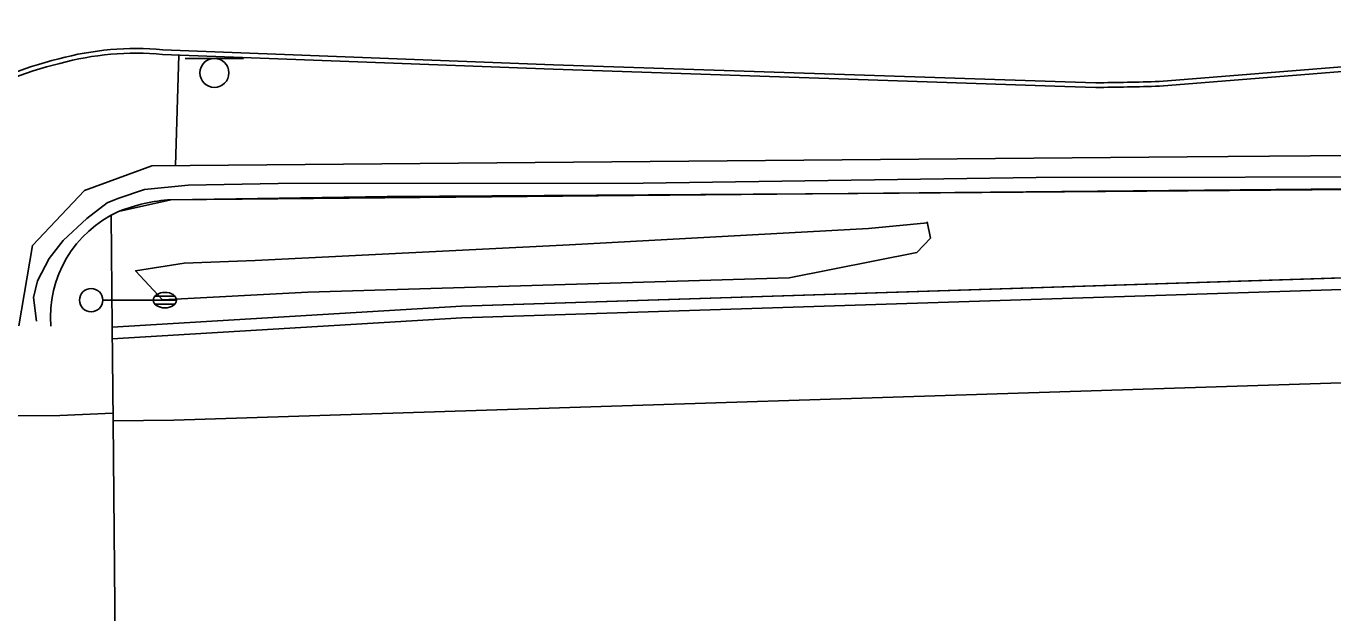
# Model space of a CAD drawing. Extents: x 2145380 to 2157287, y 139568 to 149130.
# Drawn here: x 2145742.5 to 2145910.8, y 143064 to 143139.7 of the extents above; entities that cross this region are included whole.
import ezdxf

# ---------------------------------------------------------------- set-up
doc = ezdxf.new("R2010")
doc.units = 0
for name, color, linetype in [('PR_PREVIOUSLY CONSTRUCTED', 7, 'Continuous'), ('TOPO_Asphalt', 7, 'Continuous'), ('TOPO_Concrete', 7, 'Continuous'), ('TOPO_Curb Back', 7, 'Continuous'), ('TOPO_Flowline', 7, 'Continuous'), ('TOPO_Light Pole', 7, 'Continuous'), ('TOPO_Shrub', 7, 'Continuous'), ('TOPO_Sign', 7, 'Continuous'), ('TOPO_Wall Freestanding', 7, 'Continuous')]:
    doc.layers.add(name, color=color, linetype=linetype)

# ---------------------------------------------------------------- blocks, each defined once
blk = doc.blocks.new('LP')
at = {"layer": 'TOPO_Light Pole'}
blk.add_line((3.81, 0), (20.32, 0), dxfattribs=at)
for points in [[(20.32, 0), (27.94, 0)], [(20.32, 0), (23.5, 0)], [(20.83, 1.27), (27.43, 1.27)], [(20.83, 1.27), (23.5, 1.27)], [(23.71, 1.27), (27.43, 1.27)], [(23.71, 0), (27.94, 0)], [(20.83, -1.27), (27.43, -1.27)], [(20.83, -1.27), (23.5, -1.27)], [(23.71, -1.27), (27.43, -1.27)]]:
    blk.add_lwpolyline(points, dxfattribs=at)
blk.add_circle((0, 0), 3.81, dxfattribs=at)
blk.add_ellipse((24.13, 0), major_axis=(3.81, 0), ratio=0.666667, dxfattribs=at)

msp = doc.modelspace()

# ---------------------------------------------------------------- linework, layer by layer
at = {"layer": 'PR_PREVIOUSLY CONSTRUCTED'}
for p, q in [((2145798.55, 143103.56), (2146063.22, 143112.07)), ((2145798.55, 143103.56), (2146063.22, 143112.07)), ((2145798.62, 143102.06), (2146063.23, 143110.57)), ((2145761.51, 143088.87), (2146367.52, 143108.35)), ((2145753.58, 143100.87), (2145798.55, 143103.56)), ((2145753.58, 143100.87), (2145798.55, 143103.56)), ((2145753.59, 143099.36), (2145798.62, 143102.06)), ((2145753.69, 143088.79), (2145753.58, 143100.87)), ((2145753.59, 143099.36), (2145753.58, 143100.87)), ((2145753.69, 143088.79), (2145761.51, 143088.87)), ((2145754.52, 143001.8), (2145753.69, 143088.79))]:
    msp.add_line(p, q, dxfattribs=at)
msp.add_lwpolyline([(2145753.58, 143100.87), (2145798.55, 143103.56), (2146007.42, 143110.28), (2146007.3, 143123.75), (2146004.04, 143123.73), (2146003.62, 143117.42), (2145995.31, 143117.22), (2145995.24, 143119.46), (2145761.13, 143117.3), (2145754.4, 143115.78), (2145753.44, 143115.31)], close=True, dxfattribs=at)
at = {"layer": 'TOPO_Asphalt'}
for points in [[(2145382.97, 143086.02), (2145458.74, 143087.08), (2145539.72, 143087.77), (2145694.77, 143089.21), (2145746.83, 143089.48)], [(2145753.65, 143089.77), (2145746.83, 143089.48)]]:
    msp.add_lwpolyline(points, dxfattribs=at)
at = {"layer": 'TOPO_Concrete'}
msp.add_line((2145762.16, 143135.94), (2145761.72, 143121.71), dxfattribs=at)
msp.add_lwpolyline([(2145761.13, 143117.3), (2145789.01, 143117.73), (2145849.64, 143118.1), (2145913.46, 143118.63), (2145955.85, 143118.91), (2145995.24, 143119.46), (2145995.31, 143117.22), (2146003.62, 143117.42), (2146004.04, 143123.73)], dxfattribs=at)
for centre, radius, start, end in [((2145762.62, 143095), 22.35, 93.8259, 111.5707), ((2145760.53, 143102.21), 14.89, 114.2926, 184.7548)]:
    msp.add_arc(centre, radius, start, end, dxfattribs=at)
at = {"layer": 'TOPO_Curb Back'}
for points in [[(2145888.42, 143132.54), (2145934.97, 143136.29), (2145983.97, 143139.68), (2146045.1, 143137.83)], [(2145888.46, 143131.94), (2145935.02, 143135.69), (2145983.98, 143139.08), (2146045.44, 143137.22)], [(2145760.05, 143136.02), (2145810.39, 143134.11), (2145876.3, 143131.89), (2145880.27, 143131.78)], [(2145760.09, 143136.62), (2145810.41, 143134.7), (2145876.32, 143132.49), (2145880.27, 143132.38)]]:
    msp.add_lwpolyline(points, dxfattribs=at)
for centre, radius, start, end in [((2145756.57, 143099.62), 37.17, 84.5614, 105.4105), ((2145756.57, 143099.62), 36.57, 84.5348, 105.4235), ((2145759.44, 143083.66), 53.34, 103.831, 134.8778), ((2145759.44, 143083.66), 52.74, 103.822, 134.8774), ((2145872.35, 143730.95), 598.63, 270.75825, 271.53853), ((2145872.35, 143730.95), 599.23, 270.75707, 271.54007)]:
    msp.add_arc(centre, radius, start, end, dxfattribs=at)
at = {"layer": 'TOPO_Flowline'}
msp.add_lwpolyline([(2145743.83, 143101.64), (2145743.45, 143104.7), (2145743.96, 143106.83), (2145745.46, 143109.73), (2145747.27, 143112.03), (2145750.32, 143114.88), (2145752.93, 143116.88), (2145754.28, 143117.45), (2145757.74, 143118.63), (2145763.37, 143119.19), (2145774.95, 143119.38), (2145821.97, 143119.44), (2145872.59, 143120.18), (2145926.46, 143120.24), (2145976.56, 143121.03), (2145993.6, 143121.24), (2145996.2, 143121.3), (2145997.99, 143121), (2146000.27, 143120.67)], dxfattribs=at)
at = {"layer": 'TOPO_Shrub'}
msp.add_lwpolyline([(2145858.56, 143114.44), (2145859, 143112.35), (2145857.2, 143110.49), (2145840.76, 143107.21), (2145778.77, 143105.36), (2145760.06, 143104.39), (2145756.59, 143108.14), (2145762.85, 143109.13), (2145771.99, 143109.45), (2145812.48, 143111.49), (2145850.98, 143113.57), (2145858.59, 143114.3)], dxfattribs=at)
at = {"layer": 'TOPO_Sign'}
for points in [[(2145762.99, 143135.52), (2145770.48, 143135.52)], [(2145766.74, 143135.52), (2145766.74, 143135.52)], [(2145764.87, 143133.65), (2145764.87, 143133.65)], [(2145768.6, 143133.65), (2145768.6, 143133.65)], [(2145766.74, 143131.78), (2145766.74, 143131.78)]]:
    msp.add_lwpolyline(points, dxfattribs=at)
for start, end in [(90, 180), (360, 90), (180, 270), (270, 0)]:
    msp.add_arc((2145766.74, 143133.65), 1.87, start, end, dxfattribs=at)
at = {"layer": 'TOPO_Wall Freestanding'}
msp.add_lwpolyline([(2146008.49, 143123.76), (2145892.05, 143122.84), (2145758.68, 143121.68), (2145750, 143118.48), (2145743.32, 143111.4), (2145741.56, 143101.03)], dxfattribs=at)

# ---------------------------------------------------------------- block references
at = {"layer": 'TOPO_Light Pole', "xscale": 0.39370000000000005, "yscale": 0.3937000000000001}
msp.add_blockref('LP', (2145750.86, 143104.35), dxfattribs=at)

doc.saveas('drawing.dxf')
